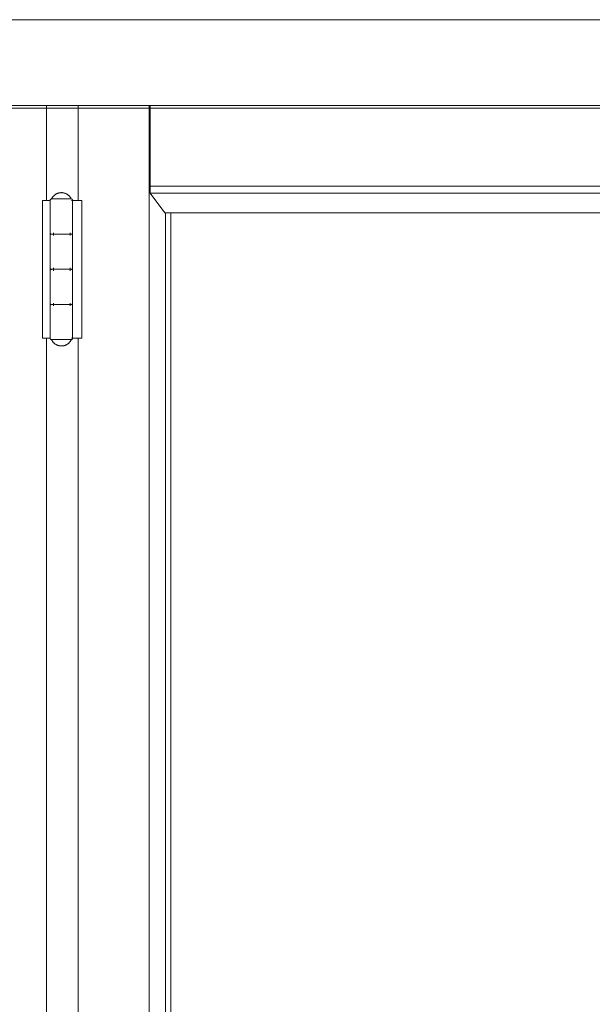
# Model space of a CAD drawing. Header units: inches. Extents: x 424 to 2043, y -237 to 445.
# Tile 802 of 965: x 869.878 to 870.285, y 218.797 to 219.497. Entities that reach past the tile are written whole.
import ezdxf

# ---------------------------------------------------------------- set-up
doc = ezdxf.new("R2010")
doc.units = ezdxf.units.IN
doc.header["$MEASUREMENT"] = 0
doc.layers.add('A-DOOR', color=31, linetype='Continuous', lineweight=9)
doc.layers.add('A-WALL', color=113, linetype='Continuous', lineweight=9)

# ---------------------------------------------------------------- blocks, each defined once
blk = doc.blocks.new('5-panel_Bi-fold_external_door_10806 - Type 1-V59-Section 1')
at = {"layer": 'A-DOOR'}
for p, q in [((-109.27631, 4.4), (-104.37305, 4.4)), ((-109.27631, 4.33902), (-104.37305, 4.33902)), ((-109.2762, 4.337), (-104.37293, 4.337)), ((-106.98915, 4.27154), (-106.98915, 4.33857)), ((-106.96679, 4.33857), (-106.96679, 4.27154)), ((-106.91635, 4.33902), (-106.91635, 1.6)), ((-106.91561, 4.28156), (-106.91561, 4.33902)), ((-106.91554, 4.27659), (-106.91561, 4.28156)), ((-106.91561, 4.28156), (-106.36601, 4.28156)), ((-106.99214, 4.27154), (-106.98813, 4.27154)), ((-106.99214, 4.17354), (-106.99214, 4.27154)), ((-106.98813, 4.27154), (-106.98675, 4.27154)), ((-106.98664, 4.27154), (-106.98664, 4.24854)), ((-106.98662, 4.27154), (-106.98627, 4.27154)), ((-106.98662, 4.17354), (-106.98662, 4.27154)), ((-106.97906, 4.27254), (-106.9849, 4.27254)), ((-106.97238, 4.27254), (-106.97906, 4.27254)), ((-106.9714, 4.27154), (-106.97078, 4.27154)), ((-106.97066, 4.27154), (-106.96866, 4.27154)), ((-106.97066, 4.27154), (-106.97066, 4.17354)), ((-106.97064, 4.24854), (-106.97064, 4.27154)), ((-106.96866, 4.27154), (-106.96414, 4.27154)), ((-106.96414, 4.27154), (-106.96414, 4.17354)), ((-106.90518, 4.26274), (-106.91554, 4.27659)), ((-106.91554, 4.27659), (-106.36601, 4.27659)), ((-106.90518, 4.26274), (-106.36601, 4.26274)), ((-106.90455, 4.26274), (-106.90455, 1.70176)), ((-106.90087, 4.26274), (-106.90087, 1.70176)), ((-106.98664, 4.24654), (-106.98664, 4.22354)), ((-106.98413, 4.24654), (-106.98413, 4.24854)), ((-106.97822, 4.24754), (-106.97906, 4.24754)), ((-106.97906, 4.24754), (-106.97822, 4.24754)), ((-106.9725, 4.24854), (-106.9725, 4.24654)), ((-106.97064, 4.22354), (-106.97064, 4.24654)), ((-106.98664, 4.22154), (-106.98664, 4.19854)), ((-106.98413, 4.22154), (-106.98413, 4.22354)), ((-106.97822, 4.22254), (-106.97906, 4.22254)), ((-106.97906, 4.22254), (-106.97822, 4.22254)), ((-106.9725, 4.22354), (-106.9725, 4.22154)), ((-106.97064, 4.19854), (-106.97064, 4.22154)), ((-106.98664, 4.19654), (-106.98664, 4.17354)), ((-106.98413, 4.19654), (-106.98413, 4.19854)), ((-106.97822, 4.19754), (-106.97906, 4.19754)), ((-106.97906, 4.19754), (-106.97822, 4.19754)), ((-106.9725, 4.19854), (-106.9725, 4.19654)), ((-106.97064, 4.17354), (-106.97064, 4.19654)), ((-106.98813, 4.17354), (-106.99214, 4.17354)), ((-106.98915, 2.849), (-106.98915, 4.17354)), ((-106.98675, 4.17354), (-106.98813, 4.17354)), ((-106.98627, 4.17354), (-106.98662, 4.17354)), ((-106.9849, 4.17254), (-106.97906, 4.17254)), ((-106.97906, 4.17254), (-106.97238, 4.17254)), ((-106.97078, 4.17354), (-106.9714, 4.17354)), ((-106.96866, 4.17354), (-106.97066, 4.17354)), ((-106.96414, 4.17354), (-106.96866, 4.17354)), ((-106.96679, 4.17354), (-106.96679, 2.849))]:
    blk.add_line(p, q, dxfattribs=at)
at = {"layer": 'A-DOOR', "flags": 128}
for points in [[(-106.98564, 4.27254), (-106.98551, 4.27282), (-106.98536, 4.27309), (-106.98521, 4.27335), (-106.98504, 4.27361), (-106.98487, 4.27387), (-106.98468, 4.27411), (-106.98448, 4.27435), (-106.98428, 4.27458), (-106.98407, 4.2748), (-106.98384, 4.27501), (-106.98361, 4.27522), (-106.98337, 4.27541), (-106.98313, 4.2756), (-106.98287, 4.27577), (-106.98261, 4.27593), (-106.98235, 4.27609), (-106.98207, 4.27623), (-106.9818, 4.27636), (-106.98151, 4.27648), (-106.98123, 4.27659), (-106.98093, 4.27669), (-106.98064, 4.27678), (-106.98034, 4.27685), (-106.98004, 4.27691), (-106.97973, 4.27696), (-106.97943, 4.277), (-106.97912, 4.27702), (-106.97881, 4.27704), (-106.97864, 4.27704)], [(-106.97864, 4.27704), (-106.97833, 4.27703), (-106.97803, 4.27701), (-106.97772, 4.27698), (-106.97741, 4.27694), (-106.97711, 4.27689), (-106.97681, 4.27682), (-106.97651, 4.27674), (-106.97622, 4.27665), (-106.97593, 4.27655), (-106.97564, 4.27643), (-106.97536, 4.27631), (-106.97509, 4.27617), (-106.97482, 4.27602), (-106.97455, 4.27586), (-106.9743, 4.2757), (-106.97404, 4.27552), (-106.9738, 4.27533), (-106.97357, 4.27513), (-106.97334, 4.27492), (-106.97312, 4.27471), (-106.97291, 4.27448), (-106.97271, 4.27425), (-106.97252, 4.27401), (-106.97234, 4.27376), (-106.97217, 4.2735), (-106.972, 4.27324), (-106.97185, 4.27297), (-106.97171, 4.2727), (-106.97164, 4.27254)], [(-106.98664, 4.27154), (-106.98664, 4.27158), (-106.98664, 4.27162), (-106.98663, 4.27166), (-106.98663, 4.2717), (-106.98662, 4.27174), (-106.98661, 4.27178), (-106.9866, 4.27182), (-106.98659, 4.27185), (-106.98658, 4.27189), (-106.98656, 4.27193), (-106.98654, 4.27197), (-106.98653, 4.272), (-106.98651, 4.27204), (-106.98649, 4.27207), (-106.98647, 4.2721), (-106.98644, 4.27214), (-106.98642, 4.27217), (-106.98639, 4.2722), (-106.98636, 4.27223), (-106.98634, 4.27226), (-106.98631, 4.27228), (-106.98628, 4.27231), (-106.98625, 4.27233), (-106.98621, 4.27236), (-106.98618, 4.27238), (-106.98615, 4.2724), (-106.98611, 4.27242), (-106.98608, 4.27244), (-106.98604, 4.27246), (-106.986, 4.27247), (-106.98596, 4.27248), (-106.98593, 4.2725), (-106.98589, 4.27251), (-106.98585, 4.27252), (-106.98581, 4.27252), (-106.98577, 4.27253), (-106.98573, 4.27253), (-106.98569, 4.27254), (-106.98565, 4.27254), (-106.98564, 4.27254)], [(-106.97906, 4.27254), (-106.97934, 4.27254), (-106.97961, 4.27254), (-106.97989, 4.27254), (-106.98017, 4.27254), (-106.98044, 4.27254), (-106.98071, 4.27254), (-106.98097, 4.27254), (-106.98123, 4.27254), (-106.98149, 4.27254), (-106.98175, 4.27254), (-106.98199, 4.27254), (-106.98224, 4.27254), (-106.98247, 4.27254), (-106.98271, 4.27254), (-106.98293, 4.27254), (-106.98315, 4.27254), (-106.98336, 4.27254), (-106.98356, 4.27254), (-106.98376, 4.27254), (-106.98394, 4.27254), (-106.98412, 4.27254), (-106.98429, 4.27254), (-106.98445, 4.27254), (-106.9846, 4.27254), (-106.98475, 4.27254), (-106.98488, 4.27254), (-106.985, 4.27254), (-106.98511, 4.27254), (-106.98521, 4.27254), (-106.9853, 4.27254), (-106.98538, 4.27254), (-106.98545, 4.27254), (-106.98551, 4.27254), (-106.98556, 4.27254), (-106.9856, 4.27254), (-106.98562, 4.27254), (-106.98564, 4.27254), (-106.98564, 4.27254)], [(-106.98564, 4.27254), (-106.98563, 4.27254), (-106.98562, 4.27254), (-106.98559, 4.27254), (-106.98555, 4.27254), (-106.9855, 4.27254), (-106.98544, 4.27254), (-106.98537, 4.27254), (-106.98528, 4.27254), (-106.98519, 4.27254), (-106.98509, 4.27254), (-106.98497, 4.27254), (-106.98485, 4.27254), (-106.98471, 4.27254), (-106.98457, 4.27254), (-106.98442, 4.27254), (-106.98425, 4.27254), (-106.98408, 4.27254)], [(-106.97164, 4.27254), (-106.97165, 4.27254), (-106.97166, 4.27254), (-106.97169, 4.27254), (-106.97173, 4.27254), (-106.97178, 4.27254), (-106.97184, 4.27254), (-106.97191, 4.27254), (-106.972, 4.27254), (-106.97209, 4.27254), (-106.97219, 4.27254), (-106.97231, 4.27254), (-106.97243, 4.27254), (-106.97257, 4.27254), (-106.97271, 4.27254), (-106.97286, 4.27254), (-106.97303, 4.27254), (-106.9732, 4.27254), (-106.97338, 4.27254), (-106.97357, 4.27254), (-106.97376, 4.27254), (-106.97397, 4.27254), (-106.97418, 4.27254), (-106.9744, 4.27254), (-106.97463, 4.27254), (-106.97486, 4.27254), (-106.9751, 4.27254), (-106.97534, 4.27254), (-106.97559, 4.27254), (-106.97584, 4.27254), (-106.9761, 4.27254), (-106.97637, 4.27254), (-106.97663, 4.27254), (-106.9769, 4.27254), (-106.97718, 4.27254), (-106.97745, 4.27254), (-106.97773, 4.27254), (-106.97801, 4.27254), (-106.97828, 4.27254), (-106.97856, 4.27254), (-106.97884, 4.27254), (-106.97906, 4.27254)], [(-106.97316, 4.27254), (-106.97299, 4.27254), (-106.97283, 4.27254), (-106.97268, 4.27254), (-106.97253, 4.27254), (-106.9724, 4.27254), (-106.97228, 4.27254), (-106.97217, 4.27254), (-106.97207, 4.27254), (-106.97198, 4.27254), (-106.9719, 4.27254), (-106.97183, 4.27254), (-106.97177, 4.27254), (-106.97172, 4.27254), (-106.97168, 4.27254), (-106.97166, 4.27254), (-106.97164, 4.27254), (-106.97164, 4.27254)], [(-106.97164, 4.27254), (-106.9716, 4.27254), (-106.97156, 4.27254), (-106.97152, 4.27253), (-106.97148, 4.27253), (-106.97144, 4.27252), (-106.9714, 4.27251), (-106.97136, 4.2725), (-106.97133, 4.27249), (-106.97129, 4.27247), (-106.97125, 4.27246), (-106.97121, 4.27244), (-106.97118, 4.27243), (-106.97114, 4.27241), (-106.97111, 4.27239), (-106.97108, 4.27236), (-106.97104, 4.27234), (-106.97101, 4.27232), (-106.97098, 4.27229), (-106.97095, 4.27226), (-106.97092, 4.27224), (-106.9709, 4.27221), (-106.97087, 4.27218), (-106.97084, 4.27214), (-106.97082, 4.27211), (-106.9708, 4.27208), (-106.97078, 4.27205), (-106.97076, 4.27201), (-106.97074, 4.27197), (-106.97072, 4.27194), (-106.97071, 4.2719), (-106.97069, 4.27186), (-106.97068, 4.27183), (-106.97067, 4.27179), (-106.97066, 4.27175), (-106.97065, 4.27171), (-106.97065, 4.27167), (-106.97064, 4.27163), (-106.97064, 4.27159), (-106.97064, 4.27155), (-106.97064, 4.27154)], [(-106.98564, 4.24754), (-106.98568, 4.24754), (-106.98572, 4.24754), (-106.98576, 4.24755), (-106.9858, 4.24755), (-106.98584, 4.24756), (-106.98588, 4.24757), (-106.98592, 4.24758), (-106.98595, 4.24759), (-106.98599, 4.2476), (-106.98603, 4.24762), (-106.98607, 4.24763), (-106.9861, 4.24765), (-106.98614, 4.24767), (-106.98617, 4.24769), (-106.9862, 4.24771), (-106.98624, 4.24774), (-106.98627, 4.24776), (-106.9863, 4.24779), (-106.98633, 4.24781), (-106.98636, 4.24784), (-106.98638, 4.24787), (-106.98641, 4.2479), (-106.98644, 4.24793), (-106.98646, 4.24797), (-106.98648, 4.248), (-106.9865, 4.24803), (-106.98652, 4.24807), (-106.98654, 4.2481), (-106.98656, 4.24814), (-106.98657, 4.24818), (-106.98659, 4.24821), (-106.9866, 4.24825), (-106.98661, 4.24829), (-106.98662, 4.24833), (-106.98663, 4.24837), (-106.98663, 4.24841), (-106.98664, 4.24845), (-106.98664, 4.24849), (-106.98664, 4.24853), (-106.98664, 4.24854)], [(-106.98664, 4.24654), (-106.98664, 4.24658), (-106.98664, 4.24662), (-106.98663, 4.24666), (-106.98663, 4.2467), (-106.98662, 4.24674), (-106.98661, 4.24678), (-106.9866, 4.24682), (-106.98659, 4.24685), (-106.98658, 4.24689), (-106.98656, 4.24693), (-106.98654, 4.24697), (-106.98653, 4.247), (-106.98651, 4.24704), (-106.98649, 4.24707), (-106.98647, 4.2471), (-106.98644, 4.24714), (-106.98642, 4.24717), (-106.98639, 4.2472), (-106.98636, 4.24723), (-106.98634, 4.24726), (-106.98631, 4.24728), (-106.98628, 4.24731), (-106.98625, 4.24733), (-106.98621, 4.24736), (-106.98618, 4.24738), (-106.98615, 4.2474), (-106.98611, 4.24742), (-106.98608, 4.24744), (-106.98604, 4.24746), (-106.986, 4.24747), (-106.98596, 4.24748), (-106.98593, 4.2475), (-106.98589, 4.24751), (-106.98585, 4.24752), (-106.98581, 4.24752), (-106.98577, 4.24753), (-106.98573, 4.24753), (-106.98569, 4.24754), (-106.98565, 4.24754), (-106.98564, 4.24754)], [(-106.97822, 4.24754), (-106.9785, 4.24754), (-106.97878, 4.24754), (-106.97906, 4.24754), (-106.97934, 4.24754), (-106.97962, 4.24754), (-106.9799, 4.24754), (-106.98017, 4.24754), (-106.98044, 4.24754), (-106.98071, 4.24754), (-106.98098, 4.24754), (-106.98124, 4.24754), (-106.9815, 4.24754), (-106.98175, 4.24754), (-106.982, 4.24754), (-106.98224, 4.24754), (-106.98248, 4.24754), (-106.98271, 4.24754), (-106.98293, 4.24754), (-106.98315, 4.24754), (-106.98336, 4.24754), (-106.98356, 4.24754), (-106.98376, 4.24754), (-106.98395, 4.24754), (-106.98412, 4.24754), (-106.98429, 4.24754), (-106.98445, 4.24754), (-106.98461, 4.24754), (-106.98475, 4.24754), (-106.98488, 4.24754), (-106.985, 4.24754), (-106.98511, 4.24754), (-106.98521, 4.24754), (-106.98531, 4.24754), (-106.98539, 4.24754), (-106.98546, 4.24754), (-106.98551, 4.24754), (-106.98556, 4.24754), (-106.9856, 4.24754), (-106.98562, 4.24754), (-106.98564, 4.24754), (-106.98564, 4.24754)], [(-106.98564, 4.24754), (-106.98563, 4.24754), (-106.98562, 4.24754), (-106.98559, 4.24754), (-106.98555, 4.24754), (-106.9855, 4.24754), (-106.98544, 4.24754), (-106.98537, 4.24754), (-106.98528, 4.24754), (-106.98519, 4.24754), (-106.98509, 4.24754), (-106.98497, 4.24754), (-106.98485, 4.24754), (-106.98471, 4.24754), (-106.98457, 4.24754), (-106.98442, 4.24754), (-106.98425, 4.24754), (-106.98408, 4.24754), (-106.9839, 4.24754), (-106.98371, 4.24754), (-106.98352, 4.24754), (-106.98331, 4.24754), (-106.9831, 4.24754), (-106.98288, 4.24754), (-106.98265, 4.24754), (-106.98242, 4.24754), (-106.98218, 4.24754), (-106.98194, 4.24754), (-106.98169, 4.24754), (-106.98144, 4.24754), (-106.98118, 4.24754), (-106.98091, 4.24754), (-106.98065, 4.24754), (-106.98038, 4.24754), (-106.9801, 4.24754), (-106.97983, 4.24754), (-106.97955, 4.24754), (-106.97927, 4.24754), (-106.97906, 4.24754)], [(-106.97906, 4.24754), (-106.97934, 4.24754), (-106.97961, 4.24754), (-106.97989, 4.24754), (-106.98017, 4.24754), (-106.98044, 4.24754), (-106.98071, 4.24754), (-106.98097, 4.24754), (-106.98123, 4.24754), (-106.98149, 4.24754), (-106.98175, 4.24754), (-106.98199, 4.24754), (-106.98224, 4.24754), (-106.98247, 4.24754), (-106.98271, 4.24754), (-106.98293, 4.24754), (-106.98315, 4.24754), (-106.98336, 4.24754), (-106.98356, 4.24754), (-106.98376, 4.24754), (-106.98394, 4.24754), (-106.98412, 4.24754), (-106.98429, 4.24754), (-106.98445, 4.24754), (-106.9846, 4.24754), (-106.98475, 4.24754), (-106.98488, 4.24754), (-106.985, 4.24754), (-106.98511, 4.24754), (-106.98521, 4.24754), (-106.9853, 4.24754), (-106.98538, 4.24754), (-106.98545, 4.24754), (-106.98551, 4.24754), (-106.98556, 4.24754), (-106.9856, 4.24754), (-106.98562, 4.24754), (-106.98564, 4.24754), (-106.98564, 4.24754)], [(-106.98564, 4.24754), (-106.98563, 4.24754), (-106.98562, 4.24754), (-106.98559, 4.24754), (-106.98555, 4.24754), (-106.9855, 4.24754), (-106.98544, 4.24754), (-106.98537, 4.24754), (-106.98528, 4.24754), (-106.98519, 4.24754), (-106.98509, 4.24754), (-106.98497, 4.24754), (-106.98485, 4.24754), (-106.98471, 4.24754), (-106.98457, 4.24754), (-106.98442, 4.24754), (-106.98425, 4.24754), (-106.98408, 4.24754), (-106.9839, 4.24754), (-106.98371, 4.24754), (-106.98352, 4.24754), (-106.98331, 4.24754), (-106.9831, 4.24754), (-106.98288, 4.24754), (-106.98265, 4.24754), (-106.98242, 4.24754), (-106.98218, 4.24754), (-106.98194, 4.24754), (-106.98169, 4.24754), (-106.98144, 4.24754), (-106.98118, 4.24754), (-106.98091, 4.24754), (-106.98065, 4.24754), (-106.98038, 4.24754), (-106.9801, 4.24754), (-106.97983, 4.24754), (-106.97955, 4.24754), (-106.97927, 4.24754), (-106.979, 4.24754), (-106.97872, 4.24754), (-106.97844, 4.24754), (-106.97822, 4.24754)], [(-106.97906, 4.24754), (-106.97878, 4.24754), (-106.9785, 4.24754), (-106.97822, 4.24754), (-106.97794, 4.24754), (-106.97766, 4.24754), (-106.97738, 4.24754), (-106.97711, 4.24754), (-106.97684, 4.24754), (-106.97657, 4.24754), (-106.9763, 4.24754), (-106.97604, 4.24754), (-106.97578, 4.24754), (-106.97553, 4.24754), (-106.97528, 4.24754), (-106.97504, 4.24754), (-106.9748, 4.24754), (-106.97457, 4.24754), (-106.97435, 4.24754), (-106.97413, 4.24754), (-106.97392, 4.24754), (-106.97372, 4.24754), (-106.97352, 4.24754), (-106.97333, 4.24754), (-106.97316, 4.24754), (-106.97299, 4.24754), (-106.97283, 4.24754), (-106.97267, 4.24754), (-106.97253, 4.24754), (-106.9724, 4.24754), (-106.97228, 4.24754), (-106.97217, 4.24754), (-106.97207, 4.24754), (-106.97197, 4.24754), (-106.97189, 4.24754), (-106.97183, 4.24754), (-106.97177, 4.24754), (-106.97172, 4.24754), (-106.97168, 4.24754), (-106.97166, 4.24754), (-106.97164, 4.24754), (-106.97164, 4.24754)], [(-106.97164, 4.24754), (-106.97165, 4.24754), (-106.97166, 4.24754), (-106.97169, 4.24754), (-106.97173, 4.24754), (-106.97178, 4.24754), (-106.97184, 4.24754), (-106.97191, 4.24754), (-106.972, 4.24754), (-106.97209, 4.24754), (-106.97219, 4.24754), (-106.97231, 4.24754), (-106.97243, 4.24754), (-106.97257, 4.24754), (-106.97271, 4.24754), (-106.97286, 4.24754), (-106.97303, 4.24754), (-106.9732, 4.24754), (-106.97338, 4.24754), (-106.97357, 4.24754), (-106.97376, 4.24754), (-106.97397, 4.24754), (-106.97418, 4.24754), (-106.9744, 4.24754), (-106.97463, 4.24754), (-106.97486, 4.24754), (-106.9751, 4.24754), (-106.97534, 4.24754), (-106.97559, 4.24754), (-106.97584, 4.24754), (-106.9761, 4.24754), (-106.97637, 4.24754), (-106.97663, 4.24754), (-106.9769, 4.24754), (-106.97718, 4.24754), (-106.97745, 4.24754), (-106.97773, 4.24754), (-106.97801, 4.24754), (-106.97828, 4.24754), (-106.97856, 4.24754), (-106.97884, 4.24754), (-106.97906, 4.24754)], [(-106.97164, 4.24754), (-106.97165, 4.24754), (-106.97166, 4.24754), (-106.97169, 4.24754), (-106.97173, 4.24754), (-106.97178, 4.24754), (-106.97184, 4.24754), (-106.97191, 4.24754), (-106.972, 4.24754), (-106.97209, 4.24754), (-106.97219, 4.24754), (-106.97231, 4.24754), (-106.97243, 4.24754), (-106.97257, 4.24754), (-106.97271, 4.24754), (-106.97286, 4.24754), (-106.97303, 4.24754), (-106.9732, 4.24754), (-106.97338, 4.24754), (-106.97357, 4.24754), (-106.97376, 4.24754), (-106.97397, 4.24754), (-106.97418, 4.24754), (-106.9744, 4.24754), (-106.97463, 4.24754), (-106.97486, 4.24754), (-106.9751, 4.24754), (-106.97534, 4.24754), (-106.97559, 4.24754), (-106.97584, 4.24754), (-106.9761, 4.24754), (-106.97637, 4.24754), (-106.97663, 4.24754), (-106.9769, 4.24754), (-106.97718, 4.24754), (-106.97745, 4.24754), (-106.97773, 4.24754), (-106.97801, 4.24754), (-106.97822, 4.24754)], [(-106.97822, 4.24754), (-106.97794, 4.24754), (-106.97767, 4.24754), (-106.97739, 4.24754), (-106.97711, 4.24754), (-106.97684, 4.24754), (-106.97657, 4.24754), (-106.97631, 4.24754), (-106.97605, 4.24754), (-106.97579, 4.24754), (-106.97553, 4.24754), (-106.97529, 4.24754), (-106.97504, 4.24754), (-106.97481, 4.24754), (-106.97457, 4.24754), (-106.97435, 4.24754), (-106.97413, 4.24754), (-106.97392, 4.24754), (-106.97372, 4.24754), (-106.97352, 4.24754), (-106.97334, 4.24754), (-106.97316, 4.24754), (-106.97299, 4.24754), (-106.97283, 4.24754), (-106.97268, 4.24754), (-106.97253, 4.24754), (-106.9724, 4.24754), (-106.97228, 4.24754), (-106.97217, 4.24754), (-106.97207, 4.24754), (-106.97198, 4.24754), (-106.9719, 4.24754), (-106.97183, 4.24754), (-106.97177, 4.24754), (-106.97172, 4.24754), (-106.97168, 4.24754), (-106.97166, 4.24754), (-106.97164, 4.24754), (-106.97164, 4.24754)], [(-106.97064, 4.24854), (-106.97064, 4.2485), (-106.97064, 4.24846), (-106.97065, 4.24842), (-106.97065, 4.24838), (-106.97066, 4.24834), (-106.97067, 4.2483), (-106.97068, 4.24826), (-106.97069, 4.24822), (-106.9707, 4.24819), (-106.97072, 4.24815), (-106.97074, 4.24811), (-106.97075, 4.24808), (-106.97077, 4.24804), (-106.97079, 4.24801), (-106.97081, 4.24797), (-106.97084, 4.24794), (-106.97086, 4.24791), (-106.97089, 4.24788), (-106.97092, 4.24785), (-106.97094, 4.24782), (-106.97097, 4.24779), (-106.971, 4.24777), (-106.97103, 4.24774), (-106.97107, 4.24772), (-106.9711, 4.2477), (-106.97113, 4.24768), (-106.97117, 4.24766), (-106.9712, 4.24764), (-106.97124, 4.24762), (-106.97128, 4.24761), (-106.97132, 4.24759), (-106.97135, 4.24758), (-106.97139, 4.24757), (-106.97143, 4.24756), (-106.97147, 4.24755), (-106.97151, 4.24755), (-106.97155, 4.24754), (-106.97159, 4.24754), (-106.97163, 4.24754), (-106.97164, 4.24754)], [(-106.97164, 4.24754), (-106.9716, 4.24754), (-106.97156, 4.24754), (-106.97152, 4.24753), (-106.97148, 4.24753), (-106.97144, 4.24752), (-106.9714, 4.24751), (-106.97136, 4.2475), (-106.97133, 4.24749), (-106.97129, 4.24747), (-106.97125, 4.24746), (-106.97121, 4.24744), (-106.97118, 4.24743), (-106.97114, 4.24741), (-106.97111, 4.24739), (-106.97108, 4.24736), (-106.97104, 4.24734), (-106.97101, 4.24732), (-106.97098, 4.24729), (-106.97095, 4.24726), (-106.97092, 4.24724), (-106.9709, 4.24721), (-106.97087, 4.24718), (-106.97084, 4.24714), (-106.97082, 4.24711), (-106.9708, 4.24708), (-106.97078, 4.24705), (-106.97076, 4.24701), (-106.97074, 4.24697), (-106.97072, 4.24694), (-106.97071, 4.2469), (-106.97069, 4.24686), (-106.97068, 4.24683), (-106.97067, 4.24679), (-106.97066, 4.24675), (-106.97065, 4.24671), (-106.97065, 4.24667), (-106.97064, 4.24663), (-106.97064, 4.24659), (-106.97064, 4.24655), (-106.97064, 4.24654)], [(-106.98564, 4.22254), (-106.98568, 4.22254), (-106.98572, 4.22254), (-106.98576, 4.22255), (-106.9858, 4.22255), (-106.98584, 4.22256), (-106.98588, 4.22257), (-106.98592, 4.22258), (-106.98595, 4.22259), (-106.98599, 4.2226), (-106.98603, 4.22262), (-106.98607, 4.22263), (-106.9861, 4.22265), (-106.98614, 4.22267), (-106.98617, 4.22269), (-106.9862, 4.22271), (-106.98624, 4.22274), (-106.98627, 4.22276), (-106.9863, 4.22279), (-106.98633, 4.22281), (-106.98636, 4.22284), (-106.98638, 4.22287), (-106.98641, 4.2229), (-106.98644, 4.22293), (-106.98646, 4.22297), (-106.98648, 4.223), (-106.9865, 4.22303), (-106.98652, 4.22307), (-106.98654, 4.2231), (-106.98656, 4.22314), (-106.98657, 4.22318), (-106.98659, 4.22321), (-106.9866, 4.22325), (-106.98661, 4.22329), (-106.98662, 4.22333), (-106.98663, 4.22337), (-106.98663, 4.22341), (-106.98664, 4.22345), (-106.98664, 4.22349), (-106.98664, 4.22353), (-106.98664, 4.22354)], [(-106.98664, 4.22154), (-106.98664, 4.22158), (-106.98664, 4.22162), (-106.98663, 4.22166), (-106.98663, 4.2217), (-106.98662, 4.22174), (-106.98661, 4.22178), (-106.9866, 4.22182), (-106.98659, 4.22185), (-106.98658, 4.22189), (-106.98656, 4.22193), (-106.98654, 4.22197), (-106.98653, 4.222), (-106.98651, 4.22204), (-106.98649, 4.22207), (-106.98647, 4.2221), (-106.98644, 4.22214), (-106.98642, 4.22217), (-106.98639, 4.2222), (-106.98636, 4.22223), (-106.98634, 4.22226), (-106.98631, 4.22228), (-106.98628, 4.22231), (-106.98625, 4.22233), (-106.98621, 4.22236), (-106.98618, 4.22238), (-106.98615, 4.2224), (-106.98611, 4.22242), (-106.98608, 4.22244), (-106.98604, 4.22246), (-106.986, 4.22247), (-106.98596, 4.22248), (-106.98593, 4.2225), (-106.98589, 4.22251), (-106.98585, 4.22252), (-106.98581, 4.22252), (-106.98577, 4.22253), (-106.98573, 4.22253), (-106.98569, 4.22254), (-106.98565, 4.22254), (-106.98564, 4.22254)], [(-106.97822, 4.22254), (-106.9785, 4.22254), (-106.97878, 4.22254), (-106.97906, 4.22254), (-106.97934, 4.22254), (-106.97962, 4.22254), (-106.9799, 4.22254), (-106.98017, 4.22254), (-106.98044, 4.22254), (-106.98071, 4.22254), (-106.98098, 4.22254), (-106.98124, 4.22254), (-106.9815, 4.22254), (-106.98175, 4.22254), (-106.982, 4.22254), (-106.98224, 4.22254), (-106.98248, 4.22254), (-106.98271, 4.22254), (-106.98293, 4.22254), (-106.98315, 4.22254), (-106.98336, 4.22254), (-106.98356, 4.22254), (-106.98376, 4.22254), (-106.98395, 4.22254), (-106.98412, 4.22254), (-106.98429, 4.22254), (-106.98445, 4.22254), (-106.98461, 4.22254), (-106.98475, 4.22254), (-106.98488, 4.22254), (-106.985, 4.22254), (-106.98511, 4.22254), (-106.98521, 4.22254), (-106.98531, 4.22254), (-106.98539, 4.22254), (-106.98546, 4.22254), (-106.98551, 4.22254), (-106.98556, 4.22254), (-106.9856, 4.22254), (-106.98562, 4.22254), (-106.98564, 4.22254), (-106.98564, 4.22254)], [(-106.98564, 4.22254), (-106.98563, 4.22254), (-106.98562, 4.22254), (-106.98559, 4.22254), (-106.98555, 4.22254), (-106.9855, 4.22254), (-106.98544, 4.22254), (-106.98537, 4.22254), (-106.98528, 4.22254), (-106.98519, 4.22254), (-106.98509, 4.22254), (-106.98497, 4.22254), (-106.98485, 4.22254), (-106.98471, 4.22254), (-106.98457, 4.22254), (-106.98442, 4.22254), (-106.98425, 4.22254), (-106.98408, 4.22254), (-106.9839, 4.22254), (-106.98371, 4.22254), (-106.98352, 4.22254), (-106.98331, 4.22254), (-106.9831, 4.22254), (-106.98288, 4.22254), (-106.98265, 4.22254), (-106.98242, 4.22254), (-106.98218, 4.22254), (-106.98194, 4.22254), (-106.98169, 4.22254), (-106.98144, 4.22254), (-106.98118, 4.22254), (-106.98091, 4.22254), (-106.98065, 4.22254), (-106.98038, 4.22254), (-106.9801, 4.22254), (-106.97983, 4.22254), (-106.97955, 4.22254), (-106.97927, 4.22254), (-106.97906, 4.22254)], [(-106.97906, 4.22254), (-106.97934, 4.22254), (-106.97961, 4.22254), (-106.97989, 4.22254), (-106.98017, 4.22254), (-106.98044, 4.22254), (-106.98071, 4.22254), (-106.98097, 4.22254), (-106.98123, 4.22254), (-106.98149, 4.22254), (-106.98175, 4.22254), (-106.98199, 4.22254), (-106.98224, 4.22254), (-106.98247, 4.22254), (-106.98271, 4.22254), (-106.98293, 4.22254), (-106.98315, 4.22254), (-106.98336, 4.22254), (-106.98356, 4.22254), (-106.98376, 4.22254), (-106.98394, 4.22254), (-106.98412, 4.22254), (-106.98429, 4.22254), (-106.98445, 4.22254), (-106.9846, 4.22254), (-106.98475, 4.22254), (-106.98488, 4.22254), (-106.985, 4.22254), (-106.98511, 4.22254), (-106.98521, 4.22254), (-106.9853, 4.22254), (-106.98538, 4.22254), (-106.98545, 4.22254), (-106.98551, 4.22254), (-106.98556, 4.22254), (-106.9856, 4.22254), (-106.98562, 4.22254), (-106.98564, 4.22254), (-106.98564, 4.22254)], [(-106.98564, 4.22254), (-106.98563, 4.22254), (-106.98562, 4.22254), (-106.98559, 4.22254), (-106.98555, 4.22254), (-106.9855, 4.22254), (-106.98544, 4.22254), (-106.98537, 4.22254), (-106.98528, 4.22254), (-106.98519, 4.22254), (-106.98509, 4.22254), (-106.98497, 4.22254), (-106.98485, 4.22254), (-106.98471, 4.22254), (-106.98457, 4.22254), (-106.98442, 4.22254), (-106.98425, 4.22254), (-106.98408, 4.22254), (-106.9839, 4.22254), (-106.98371, 4.22254), (-106.98352, 4.22254), (-106.98331, 4.22254), (-106.9831, 4.22254), (-106.98288, 4.22254), (-106.98265, 4.22254), (-106.98242, 4.22254), (-106.98218, 4.22254), (-106.98194, 4.22254), (-106.98169, 4.22254), (-106.98144, 4.22254), (-106.98118, 4.22254), (-106.98091, 4.22254), (-106.98065, 4.22254), (-106.98038, 4.22254), (-106.9801, 4.22254), (-106.97983, 4.22254), (-106.97955, 4.22254), (-106.97927, 4.22254), (-106.979, 4.22254), (-106.97872, 4.22254), (-106.97844, 4.22254), (-106.97822, 4.22254)], [(-106.97906, 4.22254), (-106.97878, 4.22254), (-106.9785, 4.22254), (-106.97822, 4.22254), (-106.97794, 4.22254), (-106.97766, 4.22254), (-106.97738, 4.22254), (-106.97711, 4.22254), (-106.97684, 4.22254), (-106.97657, 4.22254), (-106.9763, 4.22254), (-106.97604, 4.22254), (-106.97578, 4.22254), (-106.97553, 4.22254), (-106.97528, 4.22254), (-106.97504, 4.22254), (-106.9748, 4.22254), (-106.97457, 4.22254), (-106.97435, 4.22254), (-106.97413, 4.22254), (-106.97392, 4.22254), (-106.97372, 4.22254), (-106.97352, 4.22254), (-106.97333, 4.22254), (-106.97316, 4.22254), (-106.97299, 4.22254), (-106.97283, 4.22254), (-106.97267, 4.22254), (-106.97253, 4.22254), (-106.9724, 4.22254), (-106.97228, 4.22254), (-106.97217, 4.22254), (-106.97207, 4.22254), (-106.97197, 4.22254), (-106.97189, 4.22254), (-106.97183, 4.22254), (-106.97177, 4.22254), (-106.97172, 4.22254), (-106.97168, 4.22254), (-106.97166, 4.22254), (-106.97164, 4.22254), (-106.97164, 4.22254)], [(-106.97164, 4.22254), (-106.97165, 4.22254), (-106.97166, 4.22254), (-106.97169, 4.22254), (-106.97173, 4.22254), (-106.97178, 4.22254), (-106.97184, 4.22254), (-106.97191, 4.22254), (-106.972, 4.22254), (-106.97209, 4.22254), (-106.97219, 4.22254), (-106.97231, 4.22254), (-106.97243, 4.22254), (-106.97257, 4.22254), (-106.97271, 4.22254), (-106.97286, 4.22254), (-106.97303, 4.22254), (-106.9732, 4.22254), (-106.97338, 4.22254), (-106.97357, 4.22254), (-106.97376, 4.22254), (-106.97397, 4.22254), (-106.97418, 4.22254), (-106.9744, 4.22254), (-106.97463, 4.22254), (-106.97486, 4.22254), (-106.9751, 4.22254), (-106.97534, 4.22254), (-106.97559, 4.22254), (-106.97584, 4.22254), (-106.9761, 4.22254), (-106.97637, 4.22254), (-106.97663, 4.22254), (-106.9769, 4.22254), (-106.97718, 4.22254), (-106.97745, 4.22254), (-106.97773, 4.22254), (-106.97801, 4.22254), (-106.97828, 4.22254), (-106.97856, 4.22254), (-106.97884, 4.22254), (-106.97906, 4.22254)], [(-106.97164, 4.22254), (-106.97165, 4.22254), (-106.97166, 4.22254), (-106.97169, 4.22254), (-106.97173, 4.22254), (-106.97178, 4.22254), (-106.97184, 4.22254), (-106.97191, 4.22254), (-106.972, 4.22254), (-106.97209, 4.22254), (-106.97219, 4.22254), (-106.97231, 4.22254), (-106.97243, 4.22254), (-106.97257, 4.22254), (-106.97271, 4.22254), (-106.97286, 4.22254), (-106.97303, 4.22254), (-106.9732, 4.22254), (-106.97338, 4.22254), (-106.97357, 4.22254), (-106.97376, 4.22254), (-106.97397, 4.22254), (-106.97418, 4.22254), (-106.9744, 4.22254), (-106.97463, 4.22254), (-106.97486, 4.22254), (-106.9751, 4.22254), (-106.97534, 4.22254), (-106.97559, 4.22254), (-106.97584, 4.22254), (-106.9761, 4.22254), (-106.97637, 4.22254), (-106.97663, 4.22254), (-106.9769, 4.22254), (-106.97718, 4.22254), (-106.97745, 4.22254), (-106.97773, 4.22254), (-106.97801, 4.22254), (-106.97822, 4.22254)], [(-106.97822, 4.22254), (-106.97794, 4.22254), (-106.97767, 4.22254), (-106.97739, 4.22254), (-106.97711, 4.22254), (-106.97684, 4.22254), (-106.97657, 4.22254), (-106.97631, 4.22254), (-106.97605, 4.22254), (-106.97579, 4.22254), (-106.97553, 4.22254), (-106.97529, 4.22254), (-106.97504, 4.22254), (-106.97481, 4.22254), (-106.97457, 4.22254), (-106.97435, 4.22254), (-106.97413, 4.22254), (-106.97392, 4.22254), (-106.97372, 4.22254), (-106.97352, 4.22254), (-106.97334, 4.22254), (-106.97316, 4.22254), (-106.97299, 4.22254), (-106.97283, 4.22254), (-106.97268, 4.22254), (-106.97253, 4.22254), (-106.9724, 4.22254), (-106.97228, 4.22254), (-106.97217, 4.22254), (-106.97207, 4.22254), (-106.97198, 4.22254), (-106.9719, 4.22254), (-106.97183, 4.22254), (-106.97177, 4.22254), (-106.97172, 4.22254), (-106.97168, 4.22254), (-106.97166, 4.22254), (-106.97164, 4.22254), (-106.97164, 4.22254)], [(-106.97064, 4.22354), (-106.97064, 4.2235), (-106.97064, 4.22346), (-106.97065, 4.22342), (-106.97065, 4.22338), (-106.97066, 4.22334), (-106.97067, 4.2233), (-106.97068, 4.22326), (-106.97069, 4.22322), (-106.9707, 4.22319), (-106.97072, 4.22315), (-106.97074, 4.22311), (-106.97075, 4.22308), (-106.97077, 4.22304), (-106.97079, 4.22301), (-106.97081, 4.22297), (-106.97084, 4.22294), (-106.97086, 4.22291), (-106.97089, 4.22288), (-106.97092, 4.22285), (-106.97094, 4.22282), (-106.97097, 4.22279), (-106.971, 4.22277), (-106.97103, 4.22274), (-106.97107, 4.22272), (-106.9711, 4.2227), (-106.97113, 4.22268), (-106.97117, 4.22266), (-106.9712, 4.22264), (-106.97124, 4.22262), (-106.97128, 4.22261), (-106.97132, 4.22259), (-106.97135, 4.22258), (-106.97139, 4.22257), (-106.97143, 4.22256), (-106.97147, 4.22255), (-106.97151, 4.22255), (-106.97155, 4.22254), (-106.97159, 4.22254), (-106.97163, 4.22254), (-106.97164, 4.22254)], [(-106.97164, 4.22254), (-106.9716, 4.22254), (-106.97156, 4.22254), (-106.97152, 4.22253), (-106.97148, 4.22253), (-106.97144, 4.22252), (-106.9714, 4.22251), (-106.97136, 4.2225), (-106.97133, 4.22249), (-106.97129, 4.22247), (-106.97125, 4.22246), (-106.97121, 4.22244), (-106.97118, 4.22243), (-106.97114, 4.22241), (-106.97111, 4.22239), (-106.97108, 4.22236), (-106.97104, 4.22234), (-106.97101, 4.22232), (-106.97098, 4.22229), (-106.97095, 4.22226), (-106.97092, 4.22224), (-106.9709, 4.22221), (-106.97087, 4.22218), (-106.97084, 4.22214), (-106.97082, 4.22211), (-106.9708, 4.22208), (-106.97078, 4.22205), (-106.97076, 4.22201), (-106.97074, 4.22197), (-106.97072, 4.22194), (-106.97071, 4.2219), (-106.97069, 4.22186), (-106.97068, 4.22183), (-106.97067, 4.22179), (-106.97066, 4.22175), (-106.97065, 4.22171), (-106.97065, 4.22167), (-106.97064, 4.22163), (-106.97064, 4.22159), (-106.97064, 4.22155), (-106.97064, 4.22154)], [(-106.98564, 4.19754), (-106.98568, 4.19754), (-106.98572, 4.19754), (-106.98576, 4.19755), (-106.9858, 4.19755), (-106.98584, 4.19756), (-106.98588, 4.19757), (-106.98592, 4.19758), (-106.98595, 4.19759), (-106.98599, 4.1976), (-106.98603, 4.19762), (-106.98607, 4.19763), (-106.9861, 4.19765), (-106.98614, 4.19767), (-106.98617, 4.19769), (-106.9862, 4.19771), (-106.98624, 4.19774), (-106.98627, 4.19776), (-106.9863, 4.19779), (-106.98633, 4.19781), (-106.98636, 4.19784), (-106.98638, 4.19787), (-106.98641, 4.1979), (-106.98644, 4.19793), (-106.98646, 4.19797), (-106.98648, 4.198), (-106.9865, 4.19803), (-106.98652, 4.19807), (-106.98654, 4.1981), (-106.98656, 4.19814), (-106.98657, 4.19818), (-106.98659, 4.19821), (-106.9866, 4.19825), (-106.98661, 4.19829), (-106.98662, 4.19833), (-106.98663, 4.19837), (-106.98663, 4.19841), (-106.98664, 4.19845), (-106.98664, 4.19849), (-106.98664, 4.19853), (-106.98664, 4.19854)], [(-106.98664, 4.19654), (-106.98664, 4.19658), (-106.98664, 4.19662), (-106.98663, 4.19666), (-106.98663, 4.1967), (-106.98662, 4.19674), (-106.98661, 4.19678), (-106.9866, 4.19682), (-106.98659, 4.19685), (-106.98658, 4.19689), (-106.98656, 4.19693), (-106.98654, 4.19697), (-106.98653, 4.197), (-106.98651, 4.19704), (-106.98649, 4.19707), (-106.98647, 4.1971), (-106.98644, 4.19714), (-106.98642, 4.19717), (-106.98639, 4.1972), (-106.98636, 4.19723), (-106.98634, 4.19726), (-106.98631, 4.19728), (-106.98628, 4.19731), (-106.98625, 4.19733), (-106.98621, 4.19736), (-106.98618, 4.19738), (-106.98615, 4.1974), (-106.98611, 4.19742), (-106.98608, 4.19744), (-106.98604, 4.19746), (-106.986, 4.19747), (-106.98596, 4.19748), (-106.98593, 4.1975), (-106.98589, 4.19751), (-106.98585, 4.19752), (-106.98581, 4.19752), (-106.98577, 4.19753), (-106.98573, 4.19753), (-106.98569, 4.19754), (-106.98565, 4.19754), (-106.98564, 4.19754)], [(-106.97822, 4.19754), (-106.9785, 4.19754), (-106.97878, 4.19754), (-106.97906, 4.19754), (-106.97934, 4.19754), (-106.97962, 4.19754), (-106.9799, 4.19754), (-106.98017, 4.19754), (-106.98044, 4.19754), (-106.98071, 4.19754), (-106.98098, 4.19754), (-106.98124, 4.19754), (-106.9815, 4.19754), (-106.98175, 4.19754), (-106.982, 4.19754), (-106.98224, 4.19754), (-106.98248, 4.19754), (-106.98271, 4.19754), (-106.98293, 4.19754), (-106.98315, 4.19754), (-106.98336, 4.19754), (-106.98356, 4.19754), (-106.98376, 4.19754), (-106.98395, 4.19754), (-106.98412, 4.19754), (-106.98429, 4.19754), (-106.98445, 4.19754), (-106.98461, 4.19754), (-106.98475, 4.19754), (-106.98488, 4.19754), (-106.985, 4.19754), (-106.98511, 4.19754), (-106.98521, 4.19754), (-106.98531, 4.19754), (-106.98539, 4.19754), (-106.98546, 4.19754), (-106.98551, 4.19754), (-106.98556, 4.19754), (-106.9856, 4.19754), (-106.98562, 4.19754), (-106.98564, 4.19754), (-106.98564, 4.19754)], [(-106.98564, 4.19754), (-106.98563, 4.19754), (-106.98562, 4.19754), (-106.98559, 4.19754), (-106.98555, 4.19754), (-106.9855, 4.19754), (-106.98544, 4.19754), (-106.98537, 4.19754), (-106.98528, 4.19754), (-106.98519, 4.19754), (-106.98509, 4.19754), (-106.98497, 4.19754), (-106.98485, 4.19754), (-106.98471, 4.19754), (-106.98457, 4.19754), (-106.98442, 4.19754), (-106.98425, 4.19754), (-106.98408, 4.19754), (-106.9839, 4.19754), (-106.98371, 4.19754), (-106.98352, 4.19754), (-106.98331, 4.19754), (-106.9831, 4.19754), (-106.98288, 4.19754), (-106.98265, 4.19754), (-106.98242, 4.19754), (-106.98218, 4.19754), (-106.98194, 4.19754), (-106.98169, 4.19754), (-106.98144, 4.19754), (-106.98118, 4.19754), (-106.98091, 4.19754), (-106.98065, 4.19754), (-106.98038, 4.19754), (-106.9801, 4.19754), (-106.97983, 4.19754), (-106.97955, 4.19754), (-106.97927, 4.19754), (-106.97906, 4.19754)], [(-106.97906, 4.19754), (-106.97934, 4.19754), (-106.97961, 4.19754), (-106.97989, 4.19754), (-106.98017, 4.19754), (-106.98044, 4.19754), (-106.98071, 4.19754), (-106.98097, 4.19754), (-106.98123, 4.19754), (-106.98149, 4.19754), (-106.98175, 4.19754), (-106.98199, 4.19754), (-106.98224, 4.19754), (-106.98247, 4.19754), (-106.98271, 4.19754), (-106.98293, 4.19754), (-106.98315, 4.19754), (-106.98336, 4.19754), (-106.98356, 4.19754), (-106.98376, 4.19754), (-106.98394, 4.19754), (-106.98412, 4.19754), (-106.98429, 4.19754), (-106.98445, 4.19754), (-106.9846, 4.19754), (-106.98475, 4.19754), (-106.98488, 4.19754), (-106.985, 4.19754), (-106.98511, 4.19754), (-106.98521, 4.19754), (-106.9853, 4.19754), (-106.98538, 4.19754), (-106.98545, 4.19754), (-106.98551, 4.19754), (-106.98556, 4.19754), (-106.9856, 4.19754), (-106.98562, 4.19754), (-106.98564, 4.19754), (-106.98564, 4.19754)], [(-106.98564, 4.19754), (-106.98563, 4.19754), (-106.98562, 4.19754), (-106.98559, 4.19754), (-106.98555, 4.19754), (-106.9855, 4.19754), (-106.98544, 4.19754), (-106.98537, 4.19754), (-106.98528, 4.19754), (-106.98519, 4.19754), (-106.98509, 4.19754), (-106.98497, 4.19754), (-106.98485, 4.19754), (-106.98471, 4.19754), (-106.98457, 4.19754), (-106.98442, 4.19754), (-106.98425, 4.19754), (-106.98408, 4.19754), (-106.9839, 4.19754), (-106.98371, 4.19754), (-106.98352, 4.19754), (-106.98331, 4.19754), (-106.9831, 4.19754), (-106.98288, 4.19754), (-106.98265, 4.19754), (-106.98242, 4.19754), (-106.98218, 4.19754), (-106.98194, 4.19754), (-106.98169, 4.19754), (-106.98144, 4.19754), (-106.98118, 4.19754), (-106.98091, 4.19754), (-106.98065, 4.19754), (-106.98038, 4.19754), (-106.9801, 4.19754), (-106.97983, 4.19754), (-106.97955, 4.19754), (-106.97927, 4.19754), (-106.979, 4.19754), (-106.97872, 4.19754), (-106.97844, 4.19754), (-106.97822, 4.19754)], [(-106.97906, 4.19754), (-106.97878, 4.19754), (-106.9785, 4.19754), (-106.97822, 4.19754), (-106.97794, 4.19754), (-106.97766, 4.19754), (-106.97738, 4.19754), (-106.97711, 4.19754), (-106.97684, 4.19754), (-106.97657, 4.19754), (-106.9763, 4.19754), (-106.97604, 4.19754), (-106.97578, 4.19754), (-106.97553, 4.19754), (-106.97528, 4.19754), (-106.97504, 4.19754), (-106.9748, 4.19754), (-106.97457, 4.19754), (-106.97435, 4.19754), (-106.97413, 4.19754), (-106.97392, 4.19754), (-106.97372, 4.19754), (-106.97352, 4.19754), (-106.97333, 4.19754), (-106.97316, 4.19754), (-106.97299, 4.19754), (-106.97283, 4.19754), (-106.97267, 4.19754), (-106.97253, 4.19754), (-106.9724, 4.19754), (-106.97228, 4.19754), (-106.97217, 4.19754), (-106.97207, 4.19754), (-106.97197, 4.19754), (-106.97189, 4.19754), (-106.97183, 4.19754), (-106.97177, 4.19754), (-106.97172, 4.19754), (-106.97168, 4.19754), (-106.97166, 4.19754), (-106.97164, 4.19754), (-106.97164, 4.19754)], [(-106.97164, 4.19754), (-106.97165, 4.19754), (-106.97166, 4.19754), (-106.97169, 4.19754), (-106.97173, 4.19754), (-106.97178, 4.19754), (-106.97184, 4.19754), (-106.97191, 4.19754), (-106.972, 4.19754), (-106.97209, 4.19754), (-106.97219, 4.19754), (-106.97231, 4.19754), (-106.97243, 4.19754), (-106.97257, 4.19754), (-106.97271, 4.19754), (-106.97286, 4.19754), (-106.97303, 4.19754), (-106.9732, 4.19754), (-106.97338, 4.19754), (-106.97357, 4.19754), (-106.97376, 4.19754), (-106.97397, 4.19754), (-106.97418, 4.19754), (-106.9744, 4.19754), (-106.97463, 4.19754), (-106.97486, 4.19754), (-106.9751, 4.19754), (-106.97534, 4.19754), (-106.97559, 4.19754), (-106.97584, 4.19754), (-106.9761, 4.19754), (-106.97637, 4.19754), (-106.97663, 4.19754), (-106.9769, 4.19754), (-106.97718, 4.19754), (-106.97745, 4.19754), (-106.97773, 4.19754), (-106.97801, 4.19754), (-106.97828, 4.19754), (-106.97856, 4.19754), (-106.97884, 4.19754), (-106.97906, 4.19754)], [(-106.97164, 4.19754), (-106.97165, 4.19754), (-106.97166, 4.19754), (-106.97169, 4.19754), (-106.97173, 4.19754), (-106.97178, 4.19754), (-106.97184, 4.19754), (-106.97191, 4.19754), (-106.972, 4.19754), (-106.97209, 4.19754), (-106.97219, 4.19754), (-106.97231, 4.19754), (-106.97243, 4.19754), (-106.97257, 4.19754), (-106.97271, 4.19754), (-106.97286, 4.19754), (-106.97303, 4.19754), (-106.9732, 4.19754), (-106.97338, 4.19754), (-106.97357, 4.19754), (-106.97376, 4.19754), (-106.97397, 4.19754), (-106.97418, 4.19754), (-106.9744, 4.19754), (-106.97463, 4.19754), (-106.97486, 4.19754), (-106.9751, 4.19754), (-106.97534, 4.19754), (-106.97559, 4.19754), (-106.97584, 4.19754), (-106.9761, 4.19754), (-106.97637, 4.19754), (-106.97663, 4.19754), (-106.9769, 4.19754), (-106.97718, 4.19754), (-106.97745, 4.19754), (-106.97773, 4.19754), (-106.97801, 4.19754), (-106.97822, 4.19754)], [(-106.97822, 4.19754), (-106.97794, 4.19754), (-106.97767, 4.19754), (-106.97739, 4.19754), (-106.97711, 4.19754), (-106.97684, 4.19754), (-106.97657, 4.19754), (-106.97631, 4.19754), (-106.97605, 4.19754), (-106.97579, 4.19754), (-106.97553, 4.19754), (-106.97529, 4.19754), (-106.97504, 4.19754), (-106.97481, 4.19754), (-106.97457, 4.19754), (-106.97435, 4.19754), (-106.97413, 4.19754), (-106.97392, 4.19754), (-106.97372, 4.19754), (-106.97352, 4.19754), (-106.97334, 4.19754), (-106.97316, 4.19754), (-106.97299, 4.19754), (-106.97283, 4.19754), (-106.97268, 4.19754), (-106.97253, 4.19754), (-106.9724, 4.19754), (-106.97228, 4.19754), (-106.97217, 4.19754), (-106.97207, 4.19754), (-106.97198, 4.19754), (-106.9719, 4.19754), (-106.97183, 4.19754), (-106.97177, 4.19754), (-106.97172, 4.19754), (-106.97168, 4.19754), (-106.97166, 4.19754), (-106.97164, 4.19754), (-106.97164, 4.19754)], [(-106.97064, 4.19854), (-106.97064, 4.1985), (-106.97064, 4.19846), (-106.97065, 4.19842), (-106.97065, 4.19838), (-106.97066, 4.19834), (-106.97067, 4.1983), (-106.97068, 4.19826), (-106.97069, 4.19822), (-106.9707, 4.19819), (-106.97072, 4.19815), (-106.97074, 4.19811), (-106.97075, 4.19808), (-106.97077, 4.19804), (-106.97079, 4.19801), (-106.97081, 4.19797), (-106.97084, 4.19794), (-106.97086, 4.19791), (-106.97089, 4.19788), (-106.97092, 4.19785), (-106.97094, 4.19782), (-106.97097, 4.19779), (-106.971, 4.19777), (-106.97103, 4.19774), (-106.97107, 4.19772), (-106.9711, 4.1977), (-106.97113, 4.19768), (-106.97117, 4.19766), (-106.9712, 4.19764), (-106.97124, 4.19762), (-106.97128, 4.19761), (-106.97132, 4.19759), (-106.97135, 4.19758), (-106.97139, 4.19757), (-106.97143, 4.19756), (-106.97147, 4.19755), (-106.97151, 4.19755), (-106.97155, 4.19754), (-106.97159, 4.19754), (-106.97163, 4.19754), (-106.97164, 4.19754)], [(-106.97164, 4.19754), (-106.9716, 4.19754), (-106.97156, 4.19754), (-106.97152, 4.19753), (-106.97148, 4.19753), (-106.97144, 4.19752), (-106.9714, 4.19751), (-106.97136, 4.1975), (-106.97133, 4.19749), (-106.97129, 4.19747), (-106.97125, 4.19746), (-106.97121, 4.19744), (-106.97118, 4.19743), (-106.97114, 4.19741), (-106.97111, 4.19739), (-106.97108, 4.19736), (-106.97104, 4.19734), (-106.97101, 4.19732), (-106.97098, 4.19729), (-106.97095, 4.19726), (-106.97092, 4.19724), (-106.9709, 4.19721), (-106.97087, 4.19718), (-106.97084, 4.19714), (-106.97082, 4.19711), (-106.9708, 4.19708), (-106.97078, 4.19705), (-106.97076, 4.19701), (-106.97074, 4.19697), (-106.97072, 4.19694), (-106.97071, 4.1969), (-106.97069, 4.19686), (-106.97068, 4.19683), (-106.97067, 4.19679), (-106.97066, 4.19675), (-106.97065, 4.19671), (-106.97065, 4.19667), (-106.97064, 4.19663), (-106.97064, 4.19659), (-106.97064, 4.19655), (-106.97064, 4.19654)], [(-106.98564, 4.17254), (-106.98568, 4.17254), (-106.98572, 4.17254), (-106.98576, 4.17255), (-106.9858, 4.17255), (-106.98584, 4.17256), (-106.98588, 4.17257), (-106.98592, 4.17258), (-106.98595, 4.17259), (-106.98599, 4.1726), (-106.98603, 4.17262), (-106.98607, 4.17263), (-106.9861, 4.17265), (-106.98614, 4.17267), (-106.98617, 4.17269), (-106.9862, 4.17271), (-106.98624, 4.17274), (-106.98627, 4.17276), (-106.9863, 4.17279), (-106.98633, 4.17281), (-106.98636, 4.17284), (-106.98638, 4.17287), (-106.98641, 4.1729), (-106.98644, 4.17293), (-106.98646, 4.17297), (-106.98648, 4.173), (-106.9865, 4.17303), (-106.98652, 4.17307), (-106.98654, 4.1731), (-106.98656, 4.17314), (-106.98657, 4.17318), (-106.98659, 4.17321), (-106.9866, 4.17325), (-106.98661, 4.17329), (-106.98662, 4.17333), (-106.98663, 4.17337), (-106.98663, 4.17341), (-106.98664, 4.17345), (-106.98664, 4.17349), (-106.98664, 4.17353), (-106.98664, 4.17354)], [(-106.98412, 4.17254), (-106.98429, 4.17254), (-106.98445, 4.17254), (-106.98461, 4.17254), (-106.98475, 4.17254), (-106.98488, 4.17254), (-106.985, 4.17254), (-106.98511, 4.17254), (-106.98521, 4.17254), (-106.98531, 4.17254), (-106.98539, 4.17254), (-106.98546, 4.17254), (-106.98551, 4.17254), (-106.98556, 4.17254), (-106.9856, 4.17254), (-106.98562, 4.17254), (-106.98564, 4.17254), (-106.98564, 4.17254)], [(-106.98564, 4.17254), (-106.98563, 4.17254), (-106.98562, 4.17254), (-106.98559, 4.17254), (-106.98555, 4.17254), (-106.9855, 4.17254), (-106.98544, 4.17254), (-106.98537, 4.17254), (-106.98528, 4.17254), (-106.98519, 4.17254), (-106.98509, 4.17254), (-106.98497, 4.17254), (-106.98485, 4.17254), (-106.98471, 4.17254), (-106.98457, 4.17254), (-106.98442, 4.17254), (-106.98425, 4.17254), (-106.98408, 4.17254), (-106.9839, 4.17254), (-106.98371, 4.17254), (-106.98352, 4.17254), (-106.98331, 4.17254), (-106.9831, 4.17254), (-106.98288, 4.17254), (-106.98265, 4.17254), (-106.98242, 4.17254), (-106.98218, 4.17254), (-106.98194, 4.17254), (-106.98169, 4.17254), (-106.98144, 4.17254), (-106.98118, 4.17254), (-106.98091, 4.17254), (-106.98065, 4.17254), (-106.98038, 4.17254), (-106.9801, 4.17254), (-106.97983, 4.17254), (-106.97955, 4.17254), (-106.97927, 4.17254), (-106.97906, 4.17254)], [(-106.97864, 4.16804), (-106.97895, 4.16805), (-106.97925, 4.16806), (-106.97956, 4.16809), (-106.97987, 4.16814), (-106.98017, 4.16819), (-106.98047, 4.16826), (-106.98077, 4.16834), (-106.98106, 4.16843), (-106.98135, 4.16853), (-106.98164, 4.16865), (-106.98192, 4.16877), (-106.98219, 4.16891), (-106.98246, 4.16906), (-106.98273, 4.16921), (-106.98298, 4.16938), (-106.98324, 4.16956), (-106.98348, 4.16975), (-106.98371, 4.16995), (-106.98394, 4.17016), (-106.98416, 4.17037), (-106.98437, 4.1706), (-106.98457, 4.17083), (-106.98476, 4.17107), (-106.98494, 4.17132), (-106.98511, 4.17158), (-106.98528, 4.17184), (-106.98543, 4.17211), (-106.98557, 4.17238), (-106.98564, 4.17254)], [(-106.97906, 4.17254), (-106.97878, 4.17254), (-106.9785, 4.17254), (-106.97822, 4.17254), (-106.97794, 4.17254), (-106.97766, 4.17254), (-106.97738, 4.17254), (-106.97711, 4.17254), (-106.97684, 4.17254), (-106.97657, 4.17254), (-106.9763, 4.17254), (-106.97604, 4.17254), (-106.97578, 4.17254), (-106.97553, 4.17254), (-106.97528, 4.17254), (-106.97504, 4.17254), (-106.9748, 4.17254), (-106.97457, 4.17254), (-106.97435, 4.17254), (-106.97413, 4.17254), (-106.97392, 4.17254), (-106.97372, 4.17254), (-106.97352, 4.17254), (-106.97333, 4.17254), (-106.97316, 4.17254), (-106.97299, 4.17254), (-106.97283, 4.17254), (-106.97267, 4.17254), (-106.97253, 4.17254), (-106.9724, 4.17254), (-106.97228, 4.17254), (-106.97217, 4.17254), (-106.97207, 4.17254), (-106.97197, 4.17254), (-106.97189, 4.17254), (-106.97183, 4.17254), (-106.97177, 4.17254), (-106.97172, 4.17254), (-106.97168, 4.17254), (-106.97166, 4.17254), (-106.97164, 4.17254), (-106.97164, 4.17254)], [(-106.97164, 4.17254), (-106.97177, 4.17226), (-106.97192, 4.17199), (-106.97207, 4.17172), (-106.97224, 4.17146), (-106.97241, 4.17121), (-106.9726, 4.17097), (-106.9728, 4.17073), (-106.973, 4.1705), (-106.97321, 4.17028), (-106.97344, 4.17007), (-106.97367, 4.16986), (-106.97391, 4.16967), (-106.97415, 4.16948), (-106.97441, 4.16931), (-106.97467, 4.16914), (-106.97493, 4.16899), (-106.97521, 4.16885), (-106.97548, 4.16872), (-106.97577, 4.1686), (-106.97605, 4.16849), (-106.97635, 4.16839), (-106.97664, 4.1683), (-106.97694, 4.16823), (-106.97724, 4.16817), (-106.97755, 4.16812), (-106.97785, 4.16808), (-106.97816, 4.16805), (-106.97847, 4.16804), (-106.97864, 4.16804)], [(-106.97164, 4.17254), (-106.97165, 4.17254), (-106.97166, 4.17254), (-106.97169, 4.17254), (-106.97173, 4.17254), (-106.97178, 4.17254), (-106.97184, 4.17254), (-106.97191, 4.17254), (-106.972, 4.17254), (-106.97209, 4.17254), (-106.97219, 4.17254), (-106.97231, 4.17254), (-106.97243, 4.17254), (-106.97257, 4.17254), (-106.97271, 4.17254), (-106.97286, 4.17254), (-106.97303, 4.17254)], [(-106.97064, 4.17354), (-106.97064, 4.1735), (-106.97064, 4.17346), (-106.97065, 4.17342), (-106.97065, 4.17338), (-106.97066, 4.17334), (-106.97067, 4.1733), (-106.97068, 4.17326), (-106.97069, 4.17322), (-106.9707, 4.17319), (-106.97072, 4.17315), (-106.97074, 4.17311), (-106.97075, 4.17308), (-106.97077, 4.17304), (-106.97079, 4.17301), (-106.97081, 4.17297), (-106.97084, 4.17294), (-106.97086, 4.17291), (-106.97089, 4.17288), (-106.97092, 4.17285), (-106.97094, 4.17282), (-106.97097, 4.17279), (-106.971, 4.17277), (-106.97103, 4.17274), (-106.97107, 4.17272), (-106.9711, 4.1727), (-106.97113, 4.17268), (-106.97117, 4.17266), (-106.9712, 4.17264), (-106.97124, 4.17262), (-106.97128, 4.17261), (-106.97132, 4.17259), (-106.97135, 4.17258), (-106.97139, 4.17257), (-106.97143, 4.17256), (-106.97147, 4.17255), (-106.97151, 4.17255), (-106.97155, 4.17254), (-106.97159, 4.17254), (-106.97163, 4.17254), (-106.97164, 4.17254)]]:
    blk.add_lwpolyline(points, dxfattribs=at)

msp = doc.modelspace()

# ---------------------------------------------------------------- linework, layer by layer
at = {"layer": 'A-WALL'}
msp.add_line((867.56631, 219.49721), (872.55742, 219.49721), dxfattribs=at)

# ---------------------------------------------------------------- block references
at = {"layer": 'A-DOOR'}
msp.add_blockref('5-panel_Bi-fold_external_door_10806 - Type 1-V59-Section 1', (976.88654, 215.09721), dxfattribs=at)

doc.saveas('drawing.dxf')
